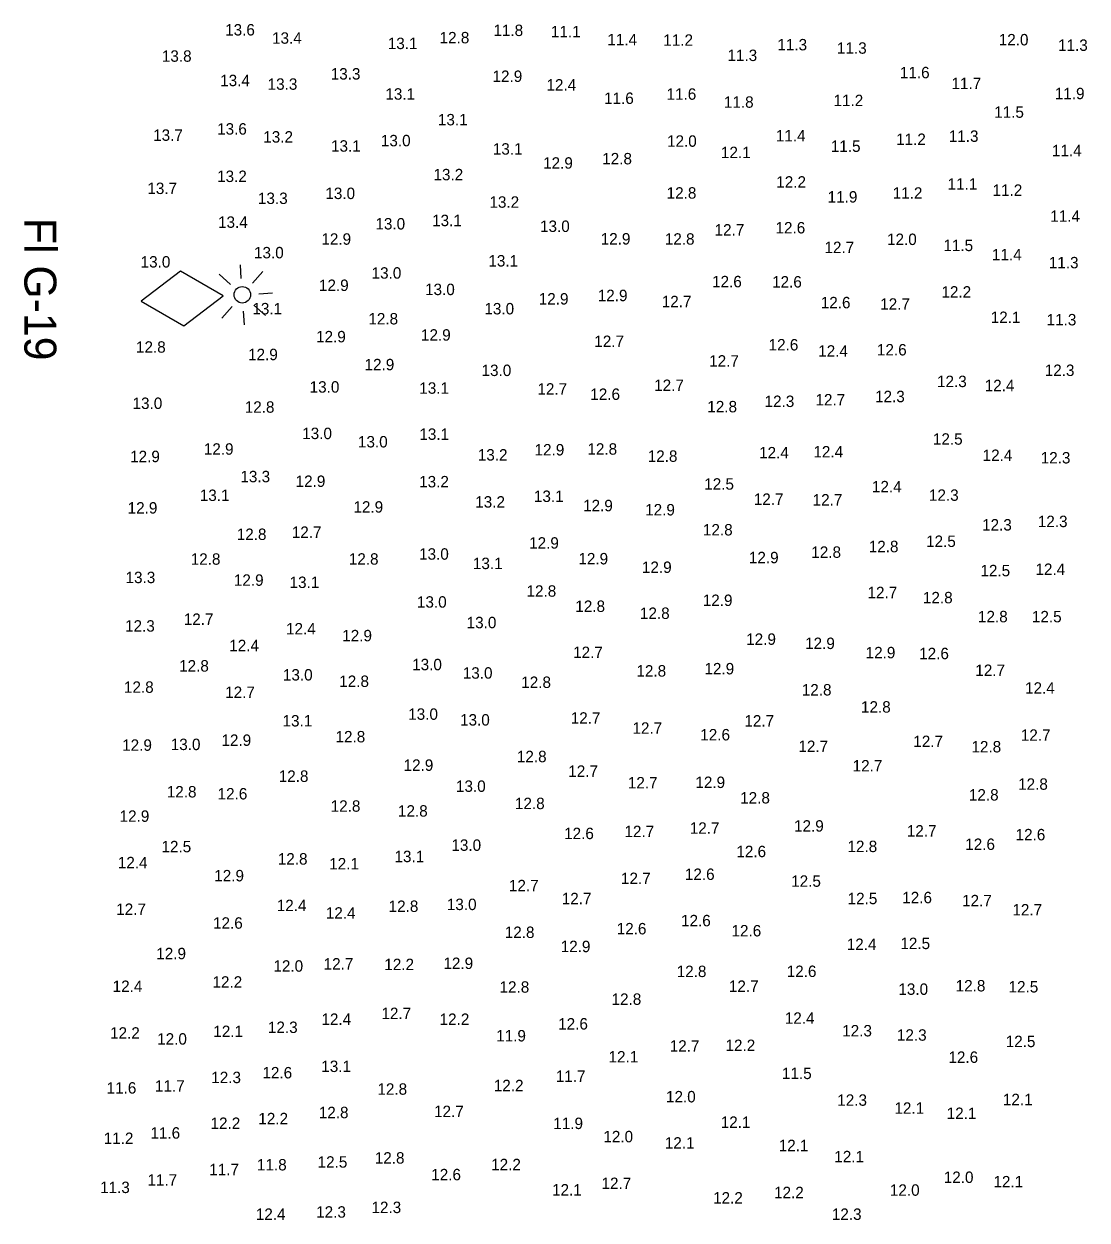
# Model space of a CAD drawing. Extents: x 1023796 to 1112670, y 656573 to 837340.
# Drawn here: x 1109688 to 1110153, y 669086 to 669609 of the extents above; entities that cross this region are included whole.
import ezdxf

# ---------------------------------------------------------------- set-up
doc = ezdxf.new("R2010")
doc.units = 0
doc.layers.add('V-CHAN-NAID', color=7, linetype='Continuous')
doc.layers.add('V-TOPO-SOUN', color=7, linetype='Continuous')

msp = doc.modelspace()

# ---------------------------------------------------------------- linework, layer by layer
at = {"layer": 'V-CHAN-NAID'}
for p, q in [((1109782.98, 669497.76), (1109782.61, 669503.74)), ((1109778.33, 669495.07), (1109773.25, 669499.56)), ((1109792.41, 669500.74), (1109787.92, 669495.66)), ((1109790.61, 669491.01), (1109796.59, 669491.38)), ((1109778.92, 669485.48), (1109774.43, 669480.4)), ((1109783.86, 669483.38), (1109784.23, 669477.4)), ((1109793.59, 669481.58), (1109788.51, 669486.07))]:
    msp.add_line(p, q, dxfattribs=at)
msp.add_lwpolyline([(1109775.04, 669490.05), (1109756.33, 669500.92), (1109739.1, 669487.83), (1109757.81, 669476.97)], close=True, dxfattribs=at)
msp.add_circle((1109783.42, 669490.57), 3.6, dxfattribs=at)

# ---------------------------------------------------------------- texts
msp.add_text('Fl G-19', height=14, rotation=270, dxfattribs=at).set_placement((1109688.04, 669524.23))
at = {"layer": 'V-TOPO-SOUN'}
for s, p in [('13.6 ', (1109775.91, 669604)), ('11.8 ', (1109893.34, 669603.77)), ('13.4 ', (1109796.43, 669600.4)), ('13.1 ', (1109847.09, 669598.06)), ('12.8 ', (1109869.77, 669600.57)), ('11.1 ', (1109918.48, 669603.21)), ('11.4 ', (1109943.19, 669599.73)), ('11.2 ', (1109967.68, 669599.51)), ('12.0 ', (1110114.5, 669599.68)), ('11.3 ', (1109995.77, 669592.83)), ('11.3 ', (1110017.6, 669597.5)), ('11.3 ', (1110043.7, 669596.03)), ('11.3 ', (1110140.45, 669597.28)), ('13.8 ', (1109748.22, 669592.51)), ('13.3 ', (1109822.12, 669584.73)), ('12.9 ', (1109892.94, 669583.69)), ('11.6 ', (1110071.24, 669585.3)), ('13.4 ', (1109773.75, 669581.84)), ('13.3 ', (1109794.51, 669580.26)), ('12.4 ', (1109916.55, 669579.91)), ('11.7 ', (1110093.82, 669580.55)), ('13.1 ', (1109846.03, 669575.93)), ('11.6 ', (1109941.75, 669574.06)), ('11.6 ', (1109969.1, 669575.9)), ('11.8 ', (1109994.2, 669572.39)), ('11.2 ', (1110042.18, 669573.1)), ('11.9 ', (1110139.04, 669576.14)), ('11.5 ', (1110112.51, 669568.01)), ('13.1 ', (1109869.03, 669564.69)), ('13.7 ', (1109744.4, 669557.92)), ('13.6 ', (1109772.4, 669560.65)), ('13.2 ', (1109792.6, 669557.16)), ('11.4 ', (1110016.94, 669557.67)), ('11.3 ', (1110092.63, 669557.48)), ('13.1 ', (1109822.25, 669553.18)), ('13.0 ', (1109844.08, 669555.53)), ('13.1 ', (1109893.07, 669551.89)), ('12.0 ', (1109969.31, 669555.33)), ('11.5 ', (1110041.01, 669553.08)), ('11.2 ', (1110069.58, 669556.12)), ('11.4 ', (1110137.79, 669551.18)), ('12.9 ', (1109915.08, 669545.74)), ('12.8 ', (1109940.95, 669547.63)), ('12.1 ', (1109992.92, 669550.36)), ('13.2 ', (1109867.1, 669540.66)), ('13.2 ', (1109772.39, 669539.91)), ('12.2 ', (1110017.12, 669537.45)), ('11.1 ', (1110092.11, 669536.56)), ('13.7 ', (1109741.86, 669534.65)), ('13.3 ', (1109790.27, 669530.29)), ('13.0 ', (1109819.77, 669532.45)), ('12.8 ', (1109969.15, 669532.64)), ('11.9 ', (1110039.62, 669530.91)), ('11.2 ', (1110068.08, 669532.6)), ('11.2 ', (1110111.78, 669533.85)), ('13.2 ', (1109891.59, 669528.65)), ('13.4 ', (1109772.8, 669519.86)), ('13.1 ', (1109866.49, 669520.59)), ('11.4 ', (1110137.05, 669522.49)), ('13.0 ', (1109841.68, 669519.14)), ('13.0 ', (1109913.73, 669518.06)), ('12.7 ', (1109990.13, 669516.49)), ('12.6 ', (1110016.8, 669517.41)), ('12.9 ', (1109818.03, 669512.47)), ('12.9 ', (1109940.28, 669512.57)), ('12.8 ', (1109968.35, 669512.49)), ('12.0 ', (1110065.6, 669512.34)), ('11.5 ', (1110090.27, 669509.69)), ('13.0 ', (1109788.54, 669506.51)), ('12.7 ', (1110038.23, 669508.82)), ('11.4 ', (1110111.54, 669505.65)), ('13.0 ', (1109738.92, 669502.49)), ('13.1 ', (1109891.12, 669502.94)), ('11.3 ', (1110136.42, 669502.15)), ('13.0 ', (1109840.01, 669497.62)), ('12.6 ', (1109989.03, 669493.85)), ('12.6 ', (1110015.3, 669493.74)), ('12.9 ', (1109816.97, 669492.24)), ('13.0 ', (1109863.41, 669490.43)), ('12.2 ', (1110089.42, 669489.34)), ('12.9 ', (1109913.17, 669486.31)), ('12.9 ', (1109939, 669487.78)), ('12.7 ', (1109967, 669485.12)), ('12.6 ', (1110036.61, 669484.66)), ('12.7 ', (1110062.63, 669484.03)), ('13.1 ', (1109787.83, 669482.01)), ('13.0 ', (1109889.38, 669481.99)), ('12.1 ', (1110110.98, 669478.23)), ('12.8 ', (1109838.59, 669477.59)), ('11.3 ', (1110135.46, 669477.18)), ('12.9 ', (1109815.71, 669469.76)), ('12.9 ', (1109861.62, 669470.51)), ('12.7 ', (1109937.48, 669467.72)), ('12.8 ', (1109736.88, 669465.23)), ('12.6 ', (1110013.77, 669466.22)), ('12.4 ', (1110035.49, 669463.51)), ('12.6 ', (1110061.19, 669464.03)), ('12.9 ', (1109785.94, 669461.96)), ('12.9 ', (1109836.93, 669457.55)), ('12.7 ', (1109987.76, 669459.14)), ('13.0 ', (1109888.14, 669455.02)), ('12.3 ', (1110134.62, 669455.05)), ('13.0 ', (1109812.9, 669447.76)), ('13.1 ', (1109860.89, 669447.27)), ('12.7 ', (1109912.58, 669446.89)), ('12.7 ', (1109963.69, 669448.48)), ('12.3 ', (1110087.48, 669450.17)), ('12.4 ', (1110108.35, 669448.39)), ('12.6 ', (1109935.73, 669444.58)), ('12.3 ', (1110012.01, 669441.47)), ('12.7 ', (1110034.29, 669442.16)), ('12.3 ', (1110060.36, 669443.58)), ('13.0 ', (1109735.39, 669440.61)), ('12.8 ', (1109784.49, 669438.96)), ('12.8 ', (1109986.95, 669439.14)), ('13.0 ', (1109809.65, 669427.43)), ('13.1 ', (1109860.91, 669427.1)), ('12.9 ', (1109766.58, 669420.6)), ('13.0 ', (1109834.04, 669423.78)), ('12.9 ', (1109911.34, 669420.27)), ('12.8 ', (1109934.46, 669420.62)), ('12.5 ', (1110085.69, 669424.98)), ('12.9 ', (1109734.33, 669417.34)), ('13.2 ', (1109886.49, 669418.05)), ('12.8 ', (1109960.86, 669417.48)), ('12.4 ', (1110009.61, 669418.99)), ('12.4 ', (1110033.38, 669419.4)), ('12.4 ', (1110107.45, 669417.87)), ('12.3 ', (1110132.86, 669416.77)), ('13.3 ', (1109782.58, 669408.55)), ('12.9 ', (1109806.75, 669406.51)), ('13.2 ', (1109860.83, 669406.31)), ('12.5 ', (1109985.6, 669405.31)), ('13.1 ', (1109764.81, 669400.36)), ('13.1 ', (1109911.06, 669399.93)), ('12.4 ', (1110059, 669404.14)), ('12.3 ', (1110083.95, 669400.43)), ('12.9 ', (1109733.24, 669394.85)), ('12.9 ', (1109832.06, 669395.26)), ('13.2 ', (1109885.37, 669397.47)), ('12.9 ', (1109932.58, 669395.87)), ('12.9 ', (1109959.75, 669394.04)), ('12.7 ', (1110007.3, 669398.66)), ('12.7 ', (1110033.05, 669398.38)), ('12.3 ', (1110131.61, 669388.92)), ('12.7 ', (1109805.09, 669384.22)), ('12.8 ', (1109985.03, 669385.27)), ('12.3 ', (1110107.21, 669387.43)), ('12.8 ', (1109780.99, 669383.3)), ('12.9 ', (1109908.96, 669379.51)), ('12.5 ', (1110082.7, 669380.25)), ('13.0 ', (1109860.79, 669374.67)), ('12.9 ', (1110005.15, 669373.12)), ('12.8 ', (1110032.46, 669375.48)), ('12.8 ', (1110057.6, 669377.94)), ('12.8 ', (1109760.85, 669372.46)), ('12.8 ', (1109830.04, 669372.5)), ('13.1 ', (1109884.35, 669370.55)), ('12.9 ', (1109930.52, 669372.62)), ('12.9 ', (1109958.33, 669368.88)), ('12.4 ', (1110130.57, 669368)), ('13.3 ', (1109732.32, 669364.41)), ('12.9 ', (1109779.73, 669363.25)), ('12.5 ', (1110106.49, 669367.42)), ('13.1 ', (1109804.11, 669362.29)), ('12.8 ', (1109907.82, 669358.47)), ('12.7 ', (1110057.06, 669357.84)), ('13.0 ', (1109859.86, 669353.69)), ('12.9 ', (1109984.96, 669354.42)), ('12.8 ', (1110081.32, 669355.59)), ('12.8 ', (1109929.18, 669351.82)), ('12.8 ', (1109957.46, 669348.76)), ('12.8 ', (1110105.41, 669347.29)), ('12.5 ', (1110129.02, 669347.27)), ('12.3 ', (1109732.1, 669343.2)), ('12.7 ', (1109757.8, 669346.15)), ('12.4 ', (1109802.55, 669341.97)), ('13.0 ', (1109881.61, 669344.68)), ('12.9 ', (1109827.16, 669338.97)), ('12.9 ', (1110003.97, 669337.42)), ('12.4 ', (1109777.71, 669334.64)), ('12.7 ', (1109928.22, 669331.64)), ('12.9 ', (1110029.75, 669335.59)), ('12.9 ', (1110056.24, 669331.53)), ('13.0 ', (1109857.77, 669326.31)), ('12.6 ', (1110079.68, 669331.14)), ('12.8 ', (1109755.77, 669325.73)), ('13.0 ', (1109801.2, 669321.81)), ('13.0 ', (1109879.92, 669322.62)), ('12.8 ', (1109955.92, 669323.54)), ('12.9 ', (1109985.69, 669324.5)), ('12.7 ', (1110104.25, 669323.79)), ('12.8 ', (1109731.62, 669316.43)), ('12.8 ', (1109825.85, 669319)), ('12.8 ', (1109905.51, 669318.56)), ('12.4 ', (1110126, 669316.04)), ('12.7 ', (1109775.93, 669314.18)), ('12.8 ', (1110028.3, 669315.26)), ('12.8 ', (1110054.21, 669307.77)), ('13.1 ', (1109801.04, 669301.7)), ('13.0 ', (1109856.04, 669304.63)), ('13.0 ', (1109878.73, 669302.11)), ('12.7 ', (1109927.16, 669302.92)), ('12.7 ', (1110003.17, 669301.67)), ('12.8 ', (1109824.22, 669294.74)), ('12.7 ', (1109954.19, 669298.52)), ('12.6 ', (1109983.87, 669295.61)), ('12.7 ', (1110124.17, 669295.44)), ('12.9 ', (1109730.85, 669291.06)), ('13.0 ', (1109752.1, 669291.38)), ('12.9 ', (1109774.3, 669293.22)), ('12.7 ', (1110026.82, 669290.53)), ('12.7 ', (1110077.1, 669292.7)), ('12.8 ', (1110102.56, 669290.35)), ('12.8 ', (1109903.6, 669286.08)), ('12.9 ', (1109854.02, 669282.3)), ('12.7 ', (1109926.09, 669279.67)), ('12.7 ', (1110050.56, 669282.02)), ('12.8 ', (1109799.36, 669277.47)), ('12.7 ', (1109952.17, 669274.61)), ('12.9 ', (1109981.72, 669274.78)), ('12.8 ', (1110122.99, 669274.01)), ('12.8 ', (1109750.37, 669270.65)), ('12.6 ', (1109772.6, 669269.77)), ('13.0 ', (1109876.94, 669273.1)), ('12.8 ', (1110101.44, 669269.31)), ('12.8 ', (1109822.1, 669264.4)), ('12.8 ', (1109902.75, 669265.54)), ('12.8 ', (1110001.34, 669268.01)), ('12.9 ', (1109729.72, 669259.99)), ('12.8 ', (1109851.55, 669262.27)), ('12.7 ', (1109950.69, 669253.29)), ('12.7 ', (1109979.27, 669254.77)), ('12.9 ', (1110024.9, 669255.7)), ('12.7 ', (1110074.27, 669253.54)), ('12.6 ', (1109924.28, 669252.42)), ('12.6 ', (1110099.84, 669247.69)), ('12.6 ', (1110121.87, 669251.89)), ('12.5 ', (1109748.05, 669246.67)), ('13.1 ', (1109850.03, 669242.34)), ('13.0 ', (1109874.94, 669247.3)), ('12.6 ', (1109999.66, 669244.53)), ('12.8 ', (1110048.3, 669246.74)), ('12.4 ', (1109728.95, 669239.67)), ('12.8 ', (1109798.96, 669241.29)), ('12.1 ', (1109821.47, 669239.16)), ('12.9 ', (1109771.14, 669233.94)), ('12.7 ', (1109949.15, 669232.77)), ('12.6 ', (1109977.13, 669234.56)), ('12.7 ', (1109900.11, 669229.61)), ('12.5 ', (1110023.66, 669231.57)), ('13.0 ', (1109872.95, 669221.38)), ('12.7 ', (1109923.24, 669223.93)), ('12.5 ', (1110048.35, 669223.96)), ('12.6 ', (1110072.27, 669224.37)), ('12.7 ', (1110098.45, 669223.03)), ('12.7 ', (1109728.24, 669219.26)), ('12.4 ', (1109798.5, 669220.92)), ('12.4 ', (1109819.98, 669217.63)), ('12.8 ', (1109847.46, 669220.57)), ('12.7 ', (1110120.48, 669219.02)), ('12.6 ', (1109770.6, 669213.23)), ('12.6 ', (1109975.44, 669214.28)), ('12.8 ', (1109898.29, 669209.17)), ('12.6 ', (1109947.28, 669210.75)), ('12.6 ', (1109997.54, 669209.85)), ('12.9 ', (1109922.77, 669202.97)), ('12.4 ', (1110047.96, 669203.92)), ('12.5 ', (1110071.45, 669204.32)), ('12.9 ', (1109745.77, 669199.88)), ('12.7 ', (1109819.02, 669195.36)), ('12.2 ', (1109845.58, 669195.1)), ('12.9 ', (1109871.45, 669195.6)), ('12.0 ', (1109797.04, 669194.42)), ('12.8 ', (1109973.54, 669192.07)), ('12.6 ', (1110021.69, 669192.1)), ('12.4 ', (1109726.68, 669185.56)), ('12.2 ', (1109770.37, 669187.43)), ('12.8 ', (1109896.01, 669185.23)), ('12.7 ', (1109996.39, 669185.59)), ('12.8 ', (1110095.64, 669185.78)), ('12.5 ', (1110118.8, 669185.33)), ('12.8 ', (1109945.04, 669179.92)), ('13.0 ', (1110070.57, 669184.3)), ('12.4 ', (1109818.06, 669171.15)), ('12.7 ', (1109844.32, 669173.69)), ('12.2 ', (1109869.77, 669171.14)), ('12.6 ', (1109921.68, 669169.12)), ('12.4 ', (1110020.87, 669171.63)), ('12.2 ', (1109725.55, 669165.12)), ('12.1 ', (1109770.73, 669165.83)), ('12.3 ', (1109794.64, 669167.61)), ('11.9 ', (1109894.54, 669163.91)), ('12.3 ', (1110045.99, 669166.1)), ('12.3 ', (1110069.93, 669164.23)), ('12.0 ', (1109746.16, 669162.52)), ('12.7 ', (1109970.5, 669159.42)), ('12.2 ', (1109994.91, 669159.71)), ('12.5 ', (1110117.54, 669161.42)), ('12.1 ', (1109943.72, 669154.7)), ('12.6 ', (1110092.48, 669154.53)), ('13.1 ', (1109818, 669150.53)), ('12.3 ', (1109769.83, 669145.67)), ('12.6 ', (1109792.23, 669147.74)), ('11.7 ', (1109920.63, 669146.2)), ('11.5 ', (1110019.62, 669147.45)), ('11.6 ', (1109724.03, 669141.09)), ('11.7 ', (1109745.2, 669141.95)), ('12.8 ', (1109842.56, 669140.59)), ('12.2 ', (1109893.5, 669142.13)), ('12.0 ', (1109968.86, 669137.25)), ('12.3 ', (1110043.82, 669135.76)), ('12.1 ', (1110116.32, 669136.03)), ('12.2 ', (1109790.43, 669127.67)), ('12.8 ', (1109816.9, 669130.33)), ('12.7 ', (1109867.35, 669130.81)), ('12.1 ', (1110068.85, 669132.25)), ('12.1 ', (1110091.71, 669129.98)), ('12.2 ', (1109769.52, 669125.63)), ('11.9 ', (1109919.53, 669125.57)), ('12.1 ', (1109992.82, 669126.09)), ('11.2 ', (1109722.75, 669119.04)), ('11.6 ', (1109743.21, 669121.38)), ('12.0 ', (1109941.45, 669119.79)), ('12.1 ', (1109968.35, 669117.03)), ('12.1 ', (1110018.2, 669115.9)), ('11.8 ', (1109789.83, 669107.47)), ('12.5 ', (1109816.38, 669108.69)), ('12.8 ', (1109841.4, 669110.46)), ('12.2 ', (1109892.34, 669107.56)), ('12.1 ', (1110042.53, 669111.04)), ('11.7 ', (1109768.94, 669105.38)), ('12.6 ', (1109866.12, 669103.16)), ('12.0 ', (1110090.43, 669102)), ('11.3 ', (1109721.18, 669097.57)), ('11.7 ', (1109741.91, 669100.83)), ('12.1 ', (1109919, 669096.5)), ('12.7 ', (1109940.64, 669099.34)), ('12.0 ', (1110066.86, 669096.4)), ('12.1 ', (1110112.18, 669100.06)), ('12.2 ', (1109989.48, 669092.99)), ('12.2 ', (1110016.16, 669095.32)), ('12.4 ', (1109789.35, 669085.85)), ('12.3 ', (1109815.75, 669086.81)), ('12.3 ', (1109839.96, 669088.82)), ('12.3 ', (1110041.45, 669085.83))]:
    msp.add_text(s, height=5, dxfattribs=at).set_placement(p)

doc.saveas('drawing.dxf')
